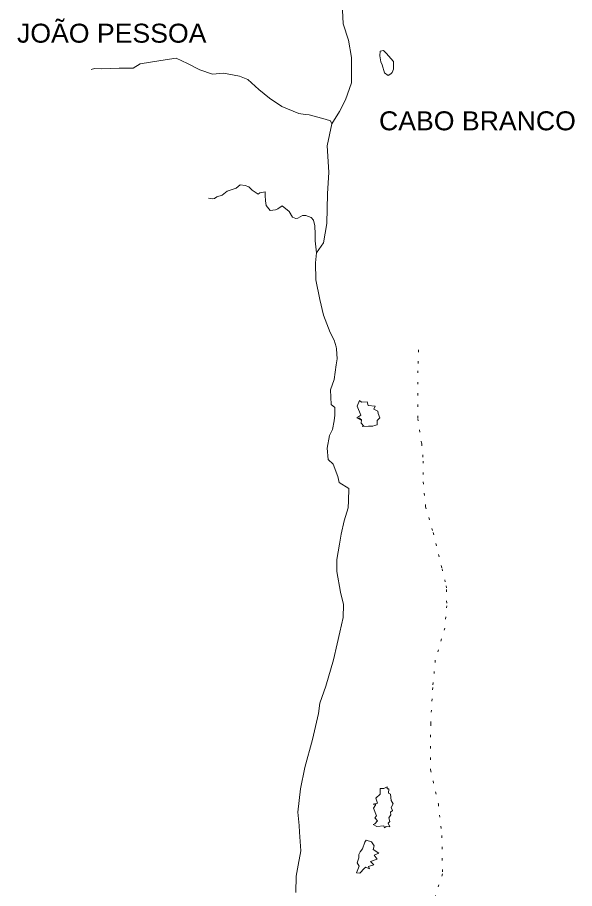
# Model space of a CAD drawing. Extents: x 47169 to 972804, y 7447977 to 9608469.
# Drawn here: x 952847 to 972804, y 9173331 to 9204542 of the extents above; entities that cross this region are included whole.
import ezdxf
from ezdxf.enums import TextEntityAlignment as Align

# ---------------------------------------------------------------- set-up
doc = ezdxf.new("R2010")
doc.units = 0
doc.header["$LTSCALE"] = 270
doc.linetypes.add('DOTTED', pattern=[1.5, 0.3, -1.2])
doc.layers.add('1', color=7, linetype='Continuous', lineweight=13)
doc.layers.add('3', color=7, linetype='Continuous')

msp = doc.modelspace()

# ---------------------------------------------------------------- linework, layer by layer
at = {"layer": '1'}
for points in [[(964279, 9192673.7), (964265.2, 9192738.1), (964188.8, 9192972.7), (964049.7, 9193256.7), (963805.3, 9193872), (963680, 9194437.3), (963540.4, 9195139.2), (963527.2, 9195751.2), (963565.9, 9196104.4), (963811.7, 9196471.3), (963927.6, 9197153.1), (963955.2, 9198215.8), (964001.1, 9198995.8), (963937.9, 9199946.3), (964111.2, 9200731.8), (964383.2, 9201170.4), (964598.5, 9201585.2), (964809, 9202201.8), (964808.4, 9203103.1), (964707.8, 9203724.7), (964510.6, 9204307.4), (964487.5, 9204806.4)], [(964111.2, 9200731.8), (964055.8, 9200842), (963867, 9200897), (963302.7, 9201050.7), (963151.2, 9201068.7), (962927.9, 9201105.1), (962316.8, 9201348), (961874.6, 9201652.4), (961488.9, 9201964.1), (961095.8, 9202315.7), (960802.5, 9202441.5), (960228.9, 9202546.4), (959836.7, 9202512.3), (959376.4, 9202665.1), (958933.5, 9202896.3), (958536.7, 9203079.5), (957984.6, 9203000.2), (957247.3, 9202873.9), (956996.8, 9202717.7), (956493.2, 9202724.5), (955845.5, 9202702.6), (955606.4, 9202707), (955494.3, 9202675.8)], [(963565.9, 9196104.4), (963517.8, 9196532.8), (963513.5, 9196782.2), (963495.2, 9197079.4), (963450.6, 9197281.6), (963372.8, 9197371), (963174.2, 9197439.3), (963054.7, 9197440.5), (962893.3, 9197346.6), (962821.3, 9197339.5), (962702.1, 9197381.6), (962577.9, 9197593.4), (962333.9, 9197789.6), (962172.5, 9197688), (962091.3, 9197648.9), (961899.6, 9197627.3), (961758.5, 9197807.1), (961737.8, 9197968), (961717.5, 9198162.2), (961719.8, 9198298.5), (961526.8, 9198253.7), (961469.9, 9198205.5), (961257.6, 9198353.8), (961131.4, 9198469.1), (961004.6, 9198519), (960821.1, 9198546.2), (960683.8, 9198427.8), (960361.7, 9198312.1), (960183.3, 9198169.6), (959991.2, 9198108.2), (959909.9, 9198052.4), (959830.2, 9198046.5), (959694.2, 9198064.4)], [(962818.5, 9173193.6), (962827.4, 9173779.8), (962908.5, 9174164.8), (962996.4, 9174678.3), (962949.7, 9175353.8), (962934.2, 9175594.5), (962894.5, 9176068.2), (962984.3, 9176903.2), (963136.5, 9177674.4), (963418.2, 9178677.1), (963635.1, 9179608.4), (963683.9, 9179970.4), (963893.2, 9180580.3), (964174.4, 9181527.6), (964294.9, 9182097.4), (964399.5, 9182515.4), (964519.6, 9183045.2), (964528.4, 9183503), (964417.5, 9183951.8), (964290.6, 9184691.3), (964291.3, 9185124.7), (964379.5, 9185671.5), (964444.8, 9186024.5), (964556.6, 9186505.6), (964693.8, 9186971), (964701.7, 9187220.4), (964718, 9187662.5), (964374.7, 9187879.7), (964319.2, 9188096.3), (964151.8, 9188538), (963976.3, 9188707), (963944.6, 9189108.6), (964025.3, 9189565.6), (964129.2, 9189783), (964194, 9190088.4), (964218, 9190288.8), (964218.3, 9190561.5), (964091, 9190674.6), (964067.1, 9191195.8), (964187.9, 9191573.8), (964268.1, 9192095.2), (964301.1, 9192312.1), (964279, 9192673.7)], [(965178.1, 9190102.4), (965009.6, 9190199.4), (965145.6, 9190295.6), (965017.9, 9190609.4), (965098.4, 9190818.2), (965171, 9190761), (965378, 9190769), (965410, 9190641.2), (965666.5, 9190608.9), (965610.2, 9190511.9), (965762.2, 9190431.8), (965770.3, 9190350.8), (965825.3, 9190190.6), (965737, 9190102.8), (965728.9, 9189949.8), (965641.3, 9189926.3), (965576.8, 9189893.6), (965425.2, 9189894), (965201.5, 9189886.1), (965257, 9189902.2), (965161.7, 9190006.2), (965169.4, 9190119.2), (965081.5, 9190190.9)]]:
    msp.add_lwpolyline(points, dxfattribs=at)
for points in [[(965864.2, 9202947), (965824.2, 9203161.3), (965843.5, 9203337.4), (965963.2, 9203350.7), (966057.6, 9203261.1), (966316.1, 9202967.2), (966323.3, 9202902.8), (966319.1, 9202685.6), (966269.3, 9202574.1), (966220.1, 9202518), (966132.1, 9202455.7), (965998, 9202562.2), (965906.5, 9202844.6)], [(965686.6, 9176345.4), (965590.4, 9176354.1), (965742.4, 9176393.7), (965686.6, 9176570.4), (965846.2, 9176715.2), (965839.2, 9176916), (965975.3, 9176915.8), (966086.6, 9176980.1), (966087, 9176908.1), (966151.2, 9176907.4), (966134.2, 9176746.9), (966214.7, 9176715.1), (966230.1, 9176482.1), (966309.8, 9176369.4), (966237.8, 9176240.4), (966285.4, 9176128), (966214, 9176064.4), (966221.9, 9175967.8), (966149, 9175863.2), (966181, 9175735.4), (966132.8, 9175679.4), (966181.3, 9175542.6), (966060.8, 9175558.1), (965997.3, 9175510), (965972.5, 9175574.5), (965716.7, 9175559.2), (965589, 9175623.6), (965653.5, 9175655.1), (965749.6, 9175751.8), (965645.5, 9175863.6), (965709.3, 9175936.2), (965597.9, 9176209.9)], [(965083.6, 9174138.6), (965011.6, 9174251.2), (965075.2, 9174426.9), (965075.5, 9174459), (965075.3, 9174547.7), (965123.8, 9174643.7), (965203.4, 9174756), (965292, 9174996.8), (965340.3, 9175069.5), (965532.2, 9175004.5), (965628.2, 9174860.6), (965588.2, 9174732.3), (965787.3, 9174603), (965627.3, 9174531.3), (965730.9, 9174378.5), (965499, 9174306.4), (965610.7, 9174185.6), (965426.4, 9174122), (965458.8, 9174041.9), (965331, 9174097.4), (965283.1, 9174058), (965106.5, 9173881.2), (964987.2, 9173897.8)]]:
    msp.add_lwpolyline(points, close=True, dxfattribs=at)
at = {"layer": '1', "linetype": 'DOTTED'}
msp.add_lwpolyline([(967216.2, 9192628.5), (967188.2, 9191883.8), (967185.3, 9190164.5), (967328.6, 9189273), (967383.6, 9188647.3), (967382.1, 9187900.2), (967468.8, 9187009.2), (967740.1, 9186084.3), (968057.7, 9184791), (968209, 9184180.9), (968216.6, 9184044.5), (968224.4, 9183465.8), (968159.2, 9182662.7), (967813, 9181515.3), (967723.9, 9180535.1), (967649.7, 9179242.1), (967647.1, 9177580.5), (967925.4, 9176367.2), (968051.6, 9175226.5), (968073.9, 9173853.8), (967623.6, 9172480.2)], dxfattribs=at)

# ---------------------------------------------------------------- texts
at = {"layer": '3', "width": 1.05}
for s, height, p in [('JOÃO PESSOA', 679.4, (959617.9, 9203636.9)), ('CABO BRANCO', 679.5, (972849.8, 9200497.8))]:
    msp.add_text(s, height=height, dxfattribs=at).set_placement(p, align=Align.RIGHT)

doc.saveas('drawing.dxf')
